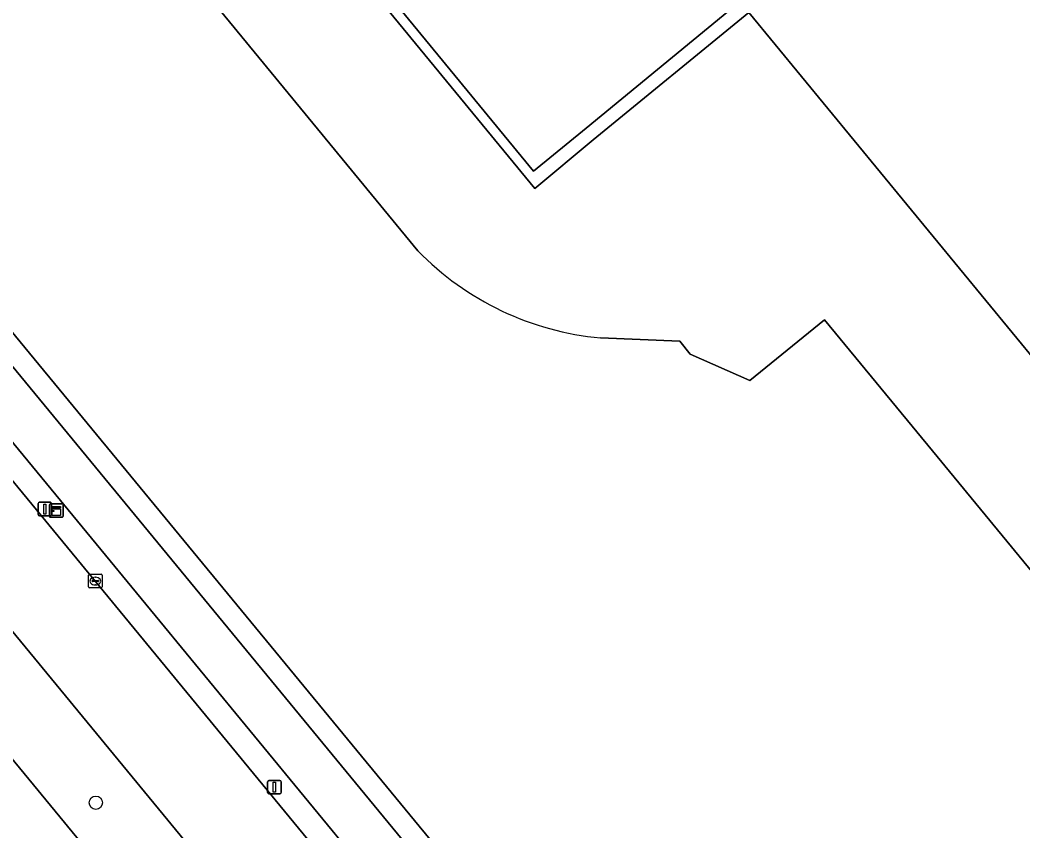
# Model space of a CAD drawing. Extents: x 156141 to 158132, y 385651 to 388333.
# Drawn here: x 157253.7 to 157327.4, y 386335.6 to 386395.2 of the extents above; entities that cross this region are included whole.
import ezdxf

# ---------------------------------------------------------------- set-up
doc = ezdxf.new("R2010")
doc.units = 0
for name, color, linetype in [('IMGEO_Berm_groen', 7, 'Continuous'), ('IMGEO_Boom', 7, 'Continuous'), ('IMGEO_Erf', 7, 'Continuous'), ('IMGEO_Fietspad_gesloten', 7, 'Continuous'), ('IMGEO_Kast', 7, 'Continuous'), ('IMGEO_Kolk', 7, 'Continuous'), ('IMGEO_Lichtmast', 7, 'Continuous'), ('IMGEO_Pand', 7, 'Continuous'), ('IMGEO_Rijbaan_lokaal_gesloten', 7, 'Continuous'), ('IMGEO_Voetpad_open', 7, 'Continuous')]:
    doc.layers.add(name, color=color, linetype=linetype)

msp = doc.modelspace()

# ---------------------------------------------------------------- linework, layer by layer
at = {"layer": 'IMGEO_Berm_groen'}
for points in [[(157213.61, 386417.964), (157209.596, 386414.647), (157210.786, 386412.789), (157212.168, 386411.116), (157320.799, 386279.156), (157324.262, 386275.047), (157332.608, 386264.801), (157349.183, 386247.253)], [(157205.755, 386407.826), (157203.781, 386410.196), (157199.193, 386406.39), (157201.153, 386404.033), (157327.942, 386250), (157336.115, 386240.102), (157337.285, 386238.671)], [(157342.288, 386241.546), (157341.401, 386242.711), (157335.682, 386250), (157205.755, 386407.826)], [(157326.865, 386274.627), (157230.994, 386391.037)]]:
    msp.add_lwpolyline(points, dxfattribs=at)
at = {"layer": 'IMGEO_Boom'}
msp.add_circle((157259.291, 386337.651), 0.489, dxfattribs=at)
at = {"layer": 'IMGEO_Erf'}
for points in [[(157411.047, 386542.765), (157300.909, 386452.296), (157299.463, 386454.041), (157295.711, 386451.029), (157297.18, 386449.225), (157281.802, 386436.654), (157261.165, 386419.758), (157291.564, 386382.798), (157295.842, 386386.359), (157307.29, 386395.727), (157334.391, 386362.794)], [(157351.692, 386377.027), (157324.291, 386410.385), (157320.384, 386407.152), (157320.045, 386407.558), (157295.33, 386387.227), (157291.468, 386384.05), (157262.782, 386418.969), (157296.695, 386446.844), (157305.058, 386436.626), (157313.505, 386443.514), (157312.481, 386444.769), (157315.547, 386447.271), (157318.398, 386443.776), (157378.382, 386493.088)], [(157282.967, 386378.209), (157254.921, 386412.301)], [(157234.228, 386395.166), (157332.344, 386276.123), (157332.523, 386276.279), (157333.62, 386275.073), (157335.421, 386273.192), (157337.278, 386271.367), (157339.859, 386268.963), (157352.266, 386257.409), (157352.344, 386257.32), (157382.139, 386277.036), (157430.229, 386313.885)], [(157431.755, 386320.852), (157415.331, 386307.259), (157411.406, 386304.015), (157409.882, 386300.287), (157400.573, 386292.699), (157399.343, 386294.049), (157386.628, 386283.426), (157339.356, 386340.963), (157320.799, 386363.511), (157312.864, 386373.143), (157307.367, 386368.674), (157302.97, 386370.609), (157302.229, 386371.565), (157296.398, 386371.804)]]:
    msp.add_lwpolyline(points, dxfattribs=at)
msp.add_arc((157298.373, 386393.231), 21.518, 224.27597, 264.73277, dxfattribs=at)
at = {"layer": 'IMGEO_Fietspad_gesloten'}
for points in [[(157331.128, 386275.064), (157233.279, 386393.841)], [(157230.994, 386391.037), (157326.865, 386274.627)]]:
    msp.add_lwpolyline(points, dxfattribs=at)
at = {"layer": 'IMGEO_Kast'}
for p, q in [((157255.888, 386358.699), (157255.888, 386359.54)), ((157255.888, 386359.54), (157255.888, 386358.699)), ((157255.963, 386359.624), (157256.804, 386359.624)), ((157256.804, 386359.624), (157255.963, 386359.624)), ((157256.888, 386359.549), (157256.888, 386358.708)), ((157256.888, 386358.708), (157256.888, 386359.549)), ((157256.813, 386358.624), (157255.972, 386358.624)), ((157255.972, 386358.624), (157256.813, 386358.624))]:
    msp.add_line(p, q, dxfattribs=at)
for points in [[(157256.083, 386359.414), (157256.683, 386359.414), (157256.683, 386359.329), (157256.083, 386359.329), (157256.083, 386359.414)], [(157256.083, 386359.239), (157256.683, 386359.239), (157256.683, 386358.75), (157256.083, 386358.75), (157256.083, 386359.239)]]:
    msp.add_lwpolyline(points, dxfattribs=at)
msp.add_circle((157256.167, 386359.088), 0.0377, dxfattribs=at)
for centre, start, end in [((157255.966, 386359.546), 92.4484, 184.28452), ((157255.966, 386359.546), 92.4484, 184.28452), ((157256.81, 386359.546), 2.4484, 94.28452), ((157256.81, 386359.546), 2.4484, 94.28452), ((157255.966, 386358.702), 182.4484, 274.28452), ((157255.966, 386358.702), 182.4484, 274.28452), ((157256.81, 386358.702), 272.4484, 4.28452), ((157256.81, 386358.702), 272.4484, 4.28452)]:
    msp.add_arc(centre, 0.0779, start, end, dxfattribs=at)
at = {"layer": 'IMGEO_Kolk'}
for p, q in [((157258.758, 386353.512), (157258.758, 386354.364)), ((157258.833, 386354.438), (157259.685, 386354.438)), ((157259.246, 386354.218), (157259.271, 386354.218)), ((157259.759, 386354.364), (157259.759, 386353.512)), ((157259.685, 386353.438), (157258.833, 386353.438)), ((157259.017, 386353.932), (157259.017, 386353.944)), ((157259.455, 386353.895), (157259.057, 386353.895)), ((157259.06, 386353.981), (157259.458, 386353.981)), ((157259.269, 386353.658), (157259.244, 386353.658)), ((157259.501, 386353.944), (157259.501, 386353.932))]:
    msp.add_line(p, q, dxfattribs=at)
for points in [[(157258.758, 386353.512), (157258.758, 386354.364)], [(157258.833, 386354.438), (157259.685, 386354.438)], [(157259.759, 386354.364), (157259.759, 386353.512)], [(157259.685, 386353.438), (157258.833, 386353.438)]]:
    msp.add_lwpolyline(points, dxfattribs=at)
for centre, radius, start, end in [((157258.835, 386354.362), 0.0765, 91.55205, 178.44795), ((157258.835, 386354.362), 0.0765, 91.55205, 178.44795), ((157259.683, 386354.362), 0.0765, 1.55205, 88.44795), ((157259.683, 386354.362), 0.0765, 1.55205, 88.44795), ((157258.835, 386353.514), 0.0765, 181.55205, 268.44795), ((157258.835, 386353.514), 0.0765, 181.55205, 268.44795), ((157259.057, 386353.941), 0.0403, 85.87752, 175.75265), ((157259.054, 386353.931), 0.0366, 178.93798, 274.71019), ((157259.458, 386353.938), 0.043, 264.86636, 352.45326), ((157259.462, 386353.943), 0.0386, 1.73085, 96.63898), ((157259.683, 386353.514), 0.0765, 271.55205, 358.44795), ((157259.683, 386353.514), 0.0765, 271.55205, 358.44795)]:
    msp.add_arc(centre, radius, start, end, dxfattribs=at)
for centre, major_axis, ratio, start_param, end_param in [((157259.245, 386353.938), (-0.387, 0.002), 0.722429, 4.712389, 7.853982), ((157259.27, 386353.938), (-0.39, 0.002), 0.717154, 1.570796, 4.712389)]:
    msp.add_ellipse(centre, major_axis=major_axis, ratio=ratio, start_param=start_param, end_param=end_param, dxfattribs=at)
at = {"layer": 'IMGEO_Lichtmast'}
for p, q in [((157255.043, 386358.826), (157255.043, 386359.626)), ((157255.043, 386359.626), (157255.043, 386358.826)), ((157255.143, 386359.726), (157255.933, 386359.726)), ((157255.933, 386359.726), (157255.143, 386359.726)), ((157256.033, 386359.626), (157256.033, 386358.826)), ((157256.033, 386358.826), (157256.033, 386359.626)), ((157255.933, 386358.726), (157255.143, 386358.726)), ((157255.143, 386358.726), (157255.933, 386358.726)), ((157271.92, 386338.392), (157271.92, 386339.192)), ((157271.92, 386339.192), (157271.92, 386338.392)), ((157272.02, 386339.292), (157272.81, 386339.292)), ((157272.81, 386339.292), (157272.02, 386339.292)), ((157272.91, 386339.192), (157272.91, 386338.392)), ((157272.91, 386338.392), (157272.91, 386339.192)), ((157272.81, 386338.292), (157272.02, 386338.292)), ((157272.02, 386338.292), (157272.81, 386338.292))]:
    msp.add_line(p, q, dxfattribs=at)
for points in [[(157255.463, 386359.601), (157255.613, 386359.601), (157255.613, 386358.851), (157255.463, 386358.851), (157255.463, 386359.601)], [(157272.34, 386339.167), (157272.49, 386339.167), (157272.49, 386338.417), (157272.34, 386338.417), (157272.34, 386339.167)]]:
    msp.add_lwpolyline(points, dxfattribs=at)
for centre, start, end in [((157255.143, 386359.626), 90, 180), ((157255.143, 386359.626), 90, 180), ((157255.933, 386359.626), 0, 90), ((157255.933, 386359.626), 360, 90), ((157255.143, 386358.826), 180, 270), ((157255.143, 386358.826), 180, 270), ((157255.933, 386358.826), 270, 0), ((157255.933, 386358.826), 270, 0), ((157272.02, 386339.192), 90, 180), ((157272.02, 386339.192), 90, 180), ((157272.81, 386339.192), 0, 90), ((157272.81, 386339.192), 360, 90), ((157272.02, 386338.392), 180, 270), ((157272.02, 386338.392), 180, 270), ((157272.81, 386338.392), 270, 0), ((157272.81, 386338.392), 270, 0)]:
    msp.add_arc(centre, 0.1, start, end, dxfattribs=at)
at = {"layer": 'IMGEO_Pand'}
msp.add_lwpolyline([(157426.027, 386540.784), (157418.237, 386534.39), (157418.112, 386534.287), (157422.31, 386529.182), (157386.775, 386500), (157381.435, 386495.615), (157378.565, 386499.081), (157375.512, 386496.554), (157378.382, 386493.088), (157318.398, 386443.776), (157315.547, 386447.271), (157312.481, 386444.769), (157313.505, 386443.514), (157305.058, 386436.626), (157296.695, 386446.844), (157262.782, 386418.969), (157291.468, 386384.05), (157295.33, 386387.227), (157320.045, 386407.558), (157320.384, 386407.152), (157324.291, 386410.385), (157351.692, 386377.027), (157353.513, 386374.81), (157349.149, 386371.23)], dxfattribs=at)
at = {"layer": 'IMGEO_Rijbaan_lokaal_gesloten'}
for points in [[(157349.149, 386371.23), (157353.513, 386374.81), (157351.692, 386377.027), (157334.391, 386362.794), (157307.29, 386395.727), (157295.842, 386386.359), (157291.564, 386382.798), (157261.165, 386419.758), (157281.802, 386436.654), (157297.18, 386449.225), (157295.711, 386451.029), (157299.463, 386454.041), (157300.909, 386452.296), (157411.047, 386542.765), (157406.913, 386547.832), (157442.522, 386577.049)], [(157200.977, 386413.621), (157203.099, 386411.016), (157203.781, 386410.196), (157205.755, 386407.826), (157335.682, 386250), (157341.401, 386242.711), (157342.288, 386241.546), (157344.37, 386238.82), (157346.391, 386236.066), (157355.377, 386240.641), (157355.147, 386240.882), (157352.86, 386243.28), (157351.407, 386244.818), (157349.349, 386247.071), (157349.183, 386247.253), (157332.608, 386264.801), (157324.262, 386275.047), (157320.799, 386279.156), (157212.168, 386411.116), (157210.786, 386412.789), (157209.596, 386414.647), (157209.078, 386415.949)], [(157254.921, 386412.301), (157282.967, 386378.209)], [(157327.507, 386224.107), (157341.674, 386233.351), (157339.581, 386235.895), (157339.51, 386235.998), (157337.285, 386238.671), (157336.115, 386240.102), (157327.942, 386250), (157201.153, 386404.033)], [(157296.398, 386371.804), (157302.229, 386371.565), (157302.97, 386370.609), (157307.367, 386368.674), (157312.864, 386373.143), (157320.799, 386363.511), (157339.356, 386340.963), (157386.628, 386283.426), (157399.343, 386294.049), (157400.573, 386292.699), (157409.882, 386300.287), (157411.406, 386304.015), (157415.331, 386307.259), (157431.755, 386320.852)]]:
    msp.add_lwpolyline(points, dxfattribs=at)
msp.add_arc((157298.373, 386393.231), 21.518, 224.27597, 264.73277, dxfattribs=at)
at = {"layer": 'IMGEO_Voetpad_open'}
msp.add_lwpolyline([(157233.279, 386393.841), (157331.128, 386275.064), (157332.344, 386276.123), (157234.228, 386395.166)], dxfattribs=at)

doc.saveas('drawing.dxf')
